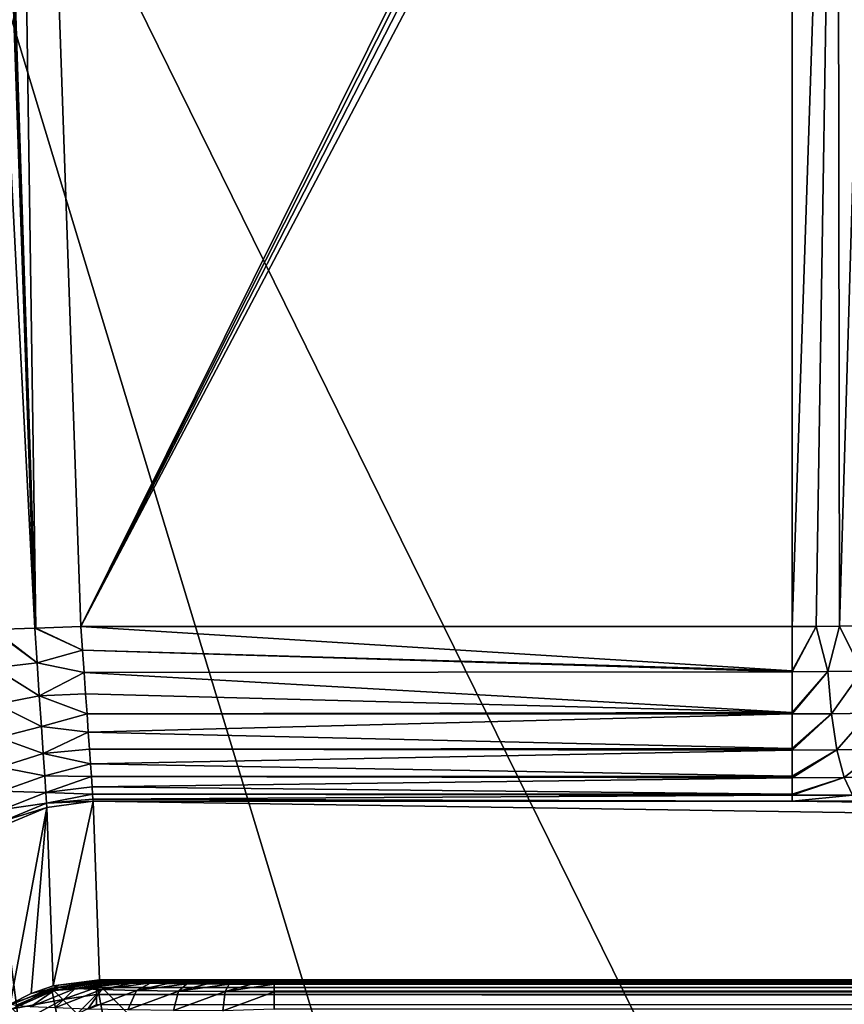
# Model space of a CAD drawing. Header units: millimetres. Extents: x -43.6 to 43.6, y -43.6 to 43.6.
# Tile 376 of 637: x -8.9 to -7.7, y 31.8 to 33.2. Entities that reach past the tile are written whole.
import ezdxf

# ---------------------------------------------------------------- set-up
doc = ezdxf.new("R2010")
doc.units = ezdxf.units.MM
doc.header["$LTSCALE"] = 52.148148
for name, color, linetype in [('150', 7, 'CONTINUOUS'), ('153', 7, 'CONTINUOUS'), ('162', 7, 'CONTINUOUS'), ('192', 7, 'CONTINUOUS'), ('275', 7, 'CONTINUOUS'), ('285', 7, 'CONTINUOUS'), ('286', 7, 'CONTINUOUS'), ('287', 7, 'CONTINUOUS'), ('288', 7, 'CONTINUOUS'), ('289', 7, 'CONTINUOUS'), ('313', 7, 'CONTINUOUS'), ('316', 7, 'CONTINUOUS'), ('35', 7, 'CONTINUOUS'), ('40', 7, 'CONTINUOUS'), ('45', 7, 'CONTINUOUS'), ('46', 7, 'CONTINUOUS')]:
    doc.layers.add(name, color=color, linetype=linetype)

msp = doc.modelspace()

# ---------------------------------------------------------------- linework, layer by layer
at = {"layer": '150', "linetype": 'Continuous'}
for points in [[(-8.1792, 35.9413, 23.9303), (-9.4287, 33.1296, 14.9849), (-10.4646, 35.3435, 23.9303), (-8.1792, 35.9413, 23.9303)], [(-9.4225, 33.1424, 15.0242), (-9.4287, 33.1296, 14.9849), (-8.1792, 35.9413, 23.9303), (-9.4225, 33.1424, 15.0242)], [(-9.4113, 33.1569, 15.0644), (-9.4225, 33.1424, 15.0242), (-8.1792, 35.9413, 23.9303), (-9.4113, 33.1569, 15.0644)], [(-9.3948, 33.173, 15.1052), (-9.4113, 33.1569, 15.0644), (-8.1792, 35.9413, 23.9303), (-9.3948, 33.173, 15.1052)], [(-9.3807, 33.1846, 15.1324), (-9.3948, 33.173, 15.1052), (-8.1792, 35.9413, 23.9303), (-9.3807, 33.1846, 15.1324)]]:
    msp.add_3dface(points, dxfattribs=at)
at = {"layer": '153', "color": 2, "linetype": 'Continuous'}
for points in [[(-6.9184, 34.7176, 25.9303), (-9.1728, 34.191, 25.9303), (-6.2973, 28.3487, 2.3697), (-6.9184, 34.7176, 25.9303)], [(-9.1728, 34.191, 25.9303), (-11.3889, 33.518, 25.9303), (-8.3496, 27.8134, 2.3697), (-9.1728, 34.191, 25.9303)], [(-6.2973, 28.3487, 2.3697), (-9.1728, 34.191, 25.9303), (-7.3282, 28.0998, 2.3697), (-6.2973, 28.3487, 2.3697)], [(-7.3282, 28.0998, 2.3697), (-9.1728, 34.191, 25.9303), (-8.3496, 27.8134, 2.3697), (-7.3282, 28.0998, 2.3697)], [(-8.3496, 27.8134, 2.3697), (-11.3889, 33.518, 25.9303), (-9.3598, 27.4899, 2.3697), (-8.3496, 27.8134, 2.3697)]]:
    msp.add_3dface(points, dxfattribs=at)
at = {"layer": '162', "linetype": 'Continuous'}
for points in [[(-7.7001, 34.4634, -4.5), (-8.768, 32.314, -4.5), (-8.8792, 35.5, -4.5), (-7.7001, 34.4634, -4.5)], [(-7.7372, 34.3579, -4.5), (-8.768, 32.314, -4.5), (-7.7001, 34.4634, -4.5), (-7.7372, 34.3579, -4.5)], [(-7.7468, 34.3025, -4.5), (-8.768, 32.314, -4.5), (-7.7372, 34.3579, -4.5), (-7.7468, 34.3025, -4.5)], [(-7.75, 34.2456, -4.5), (-8.768, 32.314, -4.5), (-7.7468, 34.3025, -4.5), (-7.75, 34.2456, -4.5)], [(-7.75, 32.314, -4.5), (-8.768, 32.314, -4.5), (-7.75, 34.2456, -4.5), (-7.75, 32.314, -4.5)]]:
    msp.add_3dface(points, dxfattribs=at)
at = {"layer": '192', "linetype": 'Continuous'}
for points in [[(-7.75, 32.064, -4.7435), (8.7413, 31.8018, -14.7565), (-8.7505, 32.064, -4.7435), (-7.75, 32.064, -4.7435)], [(-8.7505, 32.064, -4.7435), (8.7413, 31.8018, -14.7565), (-8.7416, 31.8084, -14.5065), (-8.7505, 32.064, -4.7435)], [(-7.6396, 32.0644, -4.7311), (7.75, 32.064, -4.7435), (-7.75, 32.064, -4.7435), (-7.6396, 32.0644, -4.7311)], [(7.75, 32.064, -4.7435), (8.7413, 31.8018, -14.7565), (-7.75, 32.064, -4.7435), (7.75, 32.064, -4.7435)], [(-8.7416, 31.8084, -14.5065), (8.7413, 31.8018, -14.7565), (-8.7394, 31.8075, -14.5394), (-8.7416, 31.8084, -14.5065)], [(-8.7394, 31.8075, -14.5394), (8.7413, 31.8018, -14.7565), (-8.7329, 31.8067, -14.5716), (-8.7394, 31.8075, -14.5394)], [(-8.7329, 31.8067, -14.5716), (8.7413, 31.8018, -14.7565), (-8.7223, 31.8059, -14.6026), (-8.7329, 31.8067, -14.5716)], [(-8.7223, 31.8059, -14.6026), (8.7413, 31.8018, -14.7565), (-8.7078, 31.8051, -14.6318), (-8.7223, 31.8059, -14.6026)], [(-8.7078, 31.8051, -14.6318), (8.7413, 31.8018, -14.7565), (-8.6896, 31.8044, -14.6589), (-8.7078, 31.8051, -14.6318)], [(-8.6896, 31.8044, -14.6589), (8.7413, 31.8018, -14.7565), (-8.668, 31.8037, -14.6835), (-8.6896, 31.8044, -14.6589)], [(-8.668, 31.8037, -14.6835), (8.7413, 31.8018, -14.7565), (-8.6434, 31.8032, -14.705), (-8.668, 31.8037, -14.6835)], [(-8.6434, 31.8032, -14.705), (8.7413, 31.8018, -14.7565), (-8.6162, 31.8027, -14.7231), (-8.6434, 31.8032, -14.705)], [(-8.6162, 31.8027, -14.7231), (8.7413, 31.8018, -14.7565), (-8.5869, 31.8023, -14.7375), (-8.6162, 31.8027, -14.7231)], [(-8.5869, 31.8023, -14.7375), (8.7413, 31.8018, -14.7565), (-8.5559, 31.8021, -14.748), (-8.5869, 31.8023, -14.7375)], [(-8.5559, 31.8021, -14.748), (8.7413, 31.8018, -14.7565), (-8.5239, 31.8019, -14.7544), (-8.5559, 31.8021, -14.748)], [(-8.5239, 31.8019, -14.7544), (8.7413, 31.8018, -14.7565), (-8.4912, 31.8018, -14.7565), (-8.5239, 31.8019, -14.7544)]]:
    msp.add_3dface(points, dxfattribs=at)
at = {"layer": '275', "linetype": 'Continuous'}
for points in [[(-8.768, 32.314, -4.5), (-7.75, 32.314, -4.5), (-7.75, 32.2503, -4.5082), (-8.768, 32.314, -4.5)], [(-8.768, 32.314, -4.5), (-7.75, 32.2503, -4.5082), (-8.7656, 32.2803, -4.5023), (-8.768, 32.314, -4.5)], [(-7.75, 32.2503, -4.5082), (-7.75, 32.2492, -4.5085), (-8.7656, 32.2803, -4.5023), (-7.75, 32.2503, -4.5082)], [(-8.7656, 32.2803, -4.5023), (-7.75, 32.2492, -4.5085), (-8.7633, 32.248, -4.5089), (-8.7656, 32.2803, -4.5023)], [(-7.75, 32.2492, -4.5085), (-7.75, 32.1908, -4.5324), (-8.7633, 32.248, -4.5089), (-7.75, 32.2492, -4.5085)], [(-8.7633, 32.248, -4.5089), (-7.75, 32.1908, -4.5324), (-8.7612, 32.2177, -4.5193), (-8.7633, 32.248, -4.5089)], [(-8.7612, 32.2177, -4.5193), (-7.75, 32.1908, -4.5324), (-8.7592, 32.1891, -4.5334), (-8.7612, 32.2177, -4.5193)], [(-7.75, 32.1908, -4.5324), (-7.75, 32.1889, -4.5335), (-8.7592, 32.1891, -4.5334), (-7.75, 32.1908, -4.5324)], [(-8.7592, 32.1891, -4.5334), (-7.75, 32.1889, -4.5335), (-8.7574, 32.1625, -4.5511), (-8.7592, 32.1891, -4.5334)], [(-7.75, 32.1889, -4.5335), (-7.75, 32.1395, -4.5709), (-8.7574, 32.1625, -4.5511), (-7.75, 32.1889, -4.5335)], [(-8.7574, 32.1625, -4.5511), (-7.75, 32.1395, -4.5709), (-8.7557, 32.1385, -4.572), (-8.7574, 32.1625, -4.5511)], [(-7.75, 32.1395, -4.5709), (-7.75, 32.1371, -4.5733), (-8.7557, 32.1385, -4.572), (-7.75, 32.1395, -4.5709)], [(-8.7557, 32.1385, -4.572), (-7.75, 32.1371, -4.5733), (-8.7542, 32.1173, -4.5957), (-8.7557, 32.1385, -4.572)], [(-7.75, 32.1371, -4.5733), (-7.75, 32.0997, -4.6212), (-8.7542, 32.1173, -4.5957), (-7.75, 32.1371, -4.5733)], [(-8.7542, 32.1173, -4.5957), (-7.75, 32.0997, -4.6212), (-8.753, 32.0992, -4.6219), (-8.7542, 32.1173, -4.5957)], [(-7.75, 32.0997, -4.6212), (-7.75, 32.0973, -4.6252), (-8.753, 32.0992, -4.6219), (-7.75, 32.0997, -4.6212)], [(-8.753, 32.0992, -4.6219), (-7.75, 32.0973, -4.6252), (-8.7519, 32.0847, -4.6503), (-8.753, 32.0992, -4.6219)], [(-7.75, 32.0973, -4.6252), (-7.75, 32.0739, -4.68), (-8.7519, 32.0847, -4.6503), (-7.75, 32.0973, -4.6252)], [(-8.7519, 32.0847, -4.6503), (-7.75, 32.0739, -4.68), (-8.7512, 32.0738, -4.6805), (-8.7519, 32.0847, -4.6503)], [(-7.75, 32.0739, -4.68), (-7.75, 32.0724, -4.6855), (-8.7512, 32.0738, -4.6805), (-7.75, 32.0739, -4.68)], [(-8.7512, 32.0738, -4.6805), (-7.75, 32.0724, -4.6855), (-8.7507, 32.0669, -4.7115), (-8.7512, 32.0738, -4.6805)], [(-7.75, 32.0724, -4.6855), (-7.75, 32.064, -4.7435), (-8.7507, 32.0669, -4.7115), (-7.75, 32.0724, -4.6855)], [(-7.75, 32.064, -4.7435), (-8.7505, 32.064, -4.7435), (-8.7507, 32.0669, -4.7115), (-7.75, 32.064, -4.7435)]]:
    msp.add_3dface(points, dxfattribs=at)
at = {"layer": '285', "linetype": 'Continuous'}
for points in [[(-8.4912, 31.8018, -14.7565), (8.7413, 31.8018, -14.7565), (8.7413, 31.8018, -14.7566), (-8.4912, 31.8018, -14.7565)], [(-8.4912, 31.7919, -14.82), (-8.4912, 31.8018, -14.7565), (8.7413, 31.8018, -14.7566), (-8.4912, 31.7919, -14.82)], [(8.7413, 31.7919, -14.82), (-8.4912, 31.7919, -14.82), (8.7413, 31.8018, -14.7566), (8.7413, 31.7919, -14.82)], [(-8.4912, 31.7912, -14.8224), (-8.4912, 31.7919, -14.82), (8.7413, 31.7919, -14.82), (-8.4912, 31.7912, -14.8224)], [(8.7413, 31.782, -14.8478), (-8.4912, 31.7912, -14.8224), (8.7413, 31.7919, -14.82), (8.7413, 31.782, -14.8478)], [(-8.4912, 31.7662, -14.8788), (-8.4912, 31.7912, -14.8224), (8.7413, 31.781, -14.8502), (-8.4912, 31.7662, -14.8788)], [(8.7413, 31.781, -14.8502), (-8.4912, 31.7912, -14.8224), (8.7413, 31.782, -14.8478), (8.7413, 31.781, -14.8502)], [(8.7413, 31.7662, -14.8788), (-8.4912, 31.7662, -14.8788), (8.7413, 31.781, -14.8502), (8.7413, 31.7662, -14.8788)]]:
    msp.add_3dface(points, dxfattribs=at)
at = {"layer": '286', "linetype": 'Continuous'}
for points in [[(-8.8393, 31.7885, -14.5061), (-8.7997, 31.7976, -14.5767), (-8.8691, 31.7734, -14.5057), (-8.8393, 31.7885, -14.5061)], [(-8.8691, 31.7734, -14.5057), (-8.7997, 31.7976, -14.5767), (-8.8618, 31.7715, -14.5794), (-8.8691, 31.7734, -14.5057)], [(-8.8618, 31.7715, -14.5794), (-8.7997, 31.7976, -14.5767), (-8.8402, 31.7696, -14.6502), (-8.8618, 31.7715, -14.5794)], [(-8.7997, 31.7976, -14.5767), (-8.7762, 31.7959, -14.6435), (-8.8402, 31.7696, -14.6502), (-8.7997, 31.7976, -14.5767)], [(-8.8402, 31.7696, -14.6502), (-8.7762, 31.7959, -14.6435), (-8.8053, 31.7679, -14.7155), (-8.8402, 31.7696, -14.6502)], [(-8.8077, 31.7995, -14.5064), (-8.7997, 31.7976, -14.5767), (-8.8393, 31.7885, -14.5061), (-8.8077, 31.7995, -14.5064)], [(-8.7416, 31.8084, -14.5065), (-8.7394, 31.8075, -14.5394), (-8.8077, 31.7995, -14.5064), (-8.7416, 31.8084, -14.5065)], [(-8.8077, 31.7995, -14.5064), (-8.7394, 31.8075, -14.5394), (-8.7997, 31.7976, -14.5767), (-8.8077, 31.7995, -14.5064)], [(-8.7762, 31.7959, -14.6435), (-8.7385, 31.7943, -14.7034), (-8.8053, 31.7679, -14.7155), (-8.7762, 31.7959, -14.6435)], [(-8.7394, 31.8075, -14.5394), (-8.7329, 31.8067, -14.5716), (-8.7997, 31.7976, -14.5767), (-8.7394, 31.8075, -14.5394)], [(-8.7329, 31.8067, -14.5716), (-8.7223, 31.8059, -14.6026), (-8.7997, 31.7976, -14.5767), (-8.7329, 31.8067, -14.5716)], [(-8.7997, 31.7976, -14.5767), (-8.7223, 31.8059, -14.6026), (-8.7762, 31.7959, -14.6435), (-8.7997, 31.7976, -14.5767)], [(-8.7223, 31.8059, -14.6026), (-8.7078, 31.8051, -14.6318), (-8.7762, 31.7959, -14.6435), (-8.7223, 31.8059, -14.6026)], [(-8.7078, 31.8051, -14.6318), (-8.6896, 31.8044, -14.6589), (-8.7762, 31.7959, -14.6435), (-8.7078, 31.8051, -14.6318)], [(-8.7762, 31.7959, -14.6435), (-8.6896, 31.8044, -14.6589), (-8.7385, 31.7943, -14.7034), (-8.7762, 31.7959, -14.6435)], [(-8.6896, 31.8044, -14.6589), (-8.668, 31.8037, -14.6835), (-8.7385, 31.7943, -14.7034), (-8.6896, 31.8044, -14.6589)], [(-8.7385, 31.7943, -14.7034), (-8.668, 31.8037, -14.6835), (-8.6884, 31.793, -14.7535), (-8.7385, 31.7943, -14.7034)], [(-8.668, 31.8037, -14.6835), (-8.6434, 31.8032, -14.705), (-8.6884, 31.793, -14.7535), (-8.668, 31.8037, -14.6835)], [(-8.6434, 31.8032, -14.705), (-8.6162, 31.8027, -14.7231), (-8.6884, 31.793, -14.7535), (-8.6434, 31.8032, -14.705)], [(-8.6884, 31.793, -14.7535), (-8.6162, 31.8027, -14.7231), (-8.6284, 31.792, -14.7911), (-8.6884, 31.793, -14.7535)], [(-8.6162, 31.8027, -14.7231), (-8.5869, 31.8023, -14.7375), (-8.6284, 31.792, -14.7911), (-8.6162, 31.8027, -14.7231)], [(-8.5869, 31.8023, -14.7375), (-8.5559, 31.8021, -14.748), (-8.6284, 31.792, -14.7911), (-8.5869, 31.8023, -14.7375)], [(-8.6284, 31.792, -14.7911), (-8.5559, 31.8021, -14.748), (-8.5616, 31.7914, -14.8145), (-8.6284, 31.792, -14.7911)], [(-8.5559, 31.8021, -14.748), (-8.5239, 31.8019, -14.7544), (-8.5616, 31.7914, -14.8145), (-8.5559, 31.8021, -14.748)], [(-8.5239, 31.8019, -14.7544), (-8.4912, 31.8018, -14.7565), (-8.5616, 31.7914, -14.8145), (-8.5239, 31.8019, -14.7544)], [(-8.4912, 31.8018, -14.7565), (-8.4912, 31.7919, -14.82), (-8.5616, 31.7914, -14.8145), (-8.4912, 31.8018, -14.7565)], [(-8.8053, 31.7679, -14.7155), (-8.7385, 31.7943, -14.7034), (-8.7583, 31.7664, -14.7726), (-8.8053, 31.7679, -14.7155)], [(-8.7385, 31.7943, -14.7034), (-8.6884, 31.793, -14.7535), (-8.7583, 31.7664, -14.7726), (-8.7385, 31.7943, -14.7034)], [(-8.7583, 31.7664, -14.7726), (-8.6884, 31.793, -14.7535), (-8.701, 31.7652, -14.8196), (-8.7583, 31.7664, -14.7726)], [(-8.6884, 31.793, -14.7535), (-8.6284, 31.792, -14.7911), (-8.701, 31.7652, -14.8196), (-8.6884, 31.793, -14.7535)], [(-8.701, 31.7652, -14.8196), (-8.6284, 31.792, -14.7911), (-8.6357, 31.7643, -14.8544), (-8.701, 31.7652, -14.8196)], [(-8.6284, 31.792, -14.7911), (-8.5616, 31.7914, -14.8145), (-8.6357, 31.7643, -14.8544), (-8.6284, 31.792, -14.7911)], [(-8.6357, 31.7643, -14.8544), (-8.5616, 31.7914, -14.8145), (-8.5649, 31.7637, -14.8759), (-8.6357, 31.7643, -14.8544)], [(-8.5616, 31.7914, -14.8145), (-8.4912, 31.7912, -14.8224), (-8.5649, 31.7637, -14.8759), (-8.5616, 31.7914, -14.8145)], [(-8.4912, 31.7912, -14.8224), (-8.4912, 31.7662, -14.8788), (-8.5649, 31.7637, -14.8759), (-8.4912, 31.7912, -14.8224)], [(-8.4912, 31.7919, -14.82), (-8.4912, 31.7912, -14.8224), (-8.5616, 31.7914, -14.8145), (-8.4912, 31.7919, -14.82)]]:
    msp.add_3dface(points, dxfattribs=at)
at = {"layer": '287', "linetype": 'Continuous'}
for points in [[(-8.7505, 32.064, -4.7435), (-8.8077, 31.7995, -14.5064), (-8.8166, 32.0551, -4.7433), (-8.7505, 32.064, -4.7435)], [(-8.7505, 32.064, -4.7435), (-8.7416, 31.8084, -14.5065), (-8.8077, 31.7995, -14.5064), (-8.7505, 32.064, -4.7435)], [(-8.8166, 32.0551, -4.7433), (-8.8691, 31.7734, -14.5057), (-8.8781, 32.029, -4.7427), (-8.8166, 32.0551, -4.7433)], [(-8.8393, 31.7885, -14.5061), (-8.8691, 31.7734, -14.5057), (-8.8166, 32.0551, -4.7433), (-8.8393, 31.7885, -14.5061)], [(-8.8077, 31.7995, -14.5064), (-8.8393, 31.7885, -14.5061), (-8.8166, 32.0551, -4.7433), (-8.8077, 31.7995, -14.5064)]]:
    msp.add_3dface(points, dxfattribs=at)
at = {"layer": '288', "linetype": 'Continuous'}
for points in [[(-8.8929, 32.3096, -4.4665), (-8.8307, 32.2621, -4.4963), (-8.8954, 32.3095, -4.465), (-8.8929, 32.3096, -4.4665)], [(-8.8954, 32.3095, -4.465), (-8.8307, 32.2621, -4.4963), (-8.8921, 32.255, -4.4711), (-8.8954, 32.3095, -4.465)], [(-8.834, 32.3116, -4.4911), (-8.8307, 32.2621, -4.4963), (-8.8929, 32.3096, -4.4665), (-8.834, 32.3116, -4.4911)], [(-8.8326, 32.3117, -4.4915), (-8.7656, 32.2803, -4.5023), (-8.834, 32.3116, -4.4911), (-8.8326, 32.3117, -4.4915)], [(-8.834, 32.3116, -4.4911), (-8.7656, 32.2803, -4.5023), (-8.8307, 32.2621, -4.4963), (-8.834, 32.3116, -4.4911)], [(-8.768, 32.314, -4.5), (-8.7656, 32.2803, -4.5023), (-8.8326, 32.3117, -4.4915), (-8.768, 32.314, -4.5)], [(-8.7656, 32.2803, -4.5023), (-8.7633, 32.248, -4.5089), (-8.8307, 32.2621, -4.4963), (-8.7656, 32.2803, -4.5023)], [(-8.8307, 32.2621, -4.4963), (-8.8275, 32.2145, -4.511), (-8.8921, 32.255, -4.4711), (-8.8307, 32.2621, -4.4963)], [(-8.8307, 32.2621, -4.4963), (-8.7633, 32.248, -4.5089), (-8.8275, 32.2145, -4.511), (-8.8307, 32.2621, -4.4963)], [(-8.8921, 32.255, -4.4711), (-8.8275, 32.2145, -4.511), (-8.8889, 32.2028, -4.4875), (-8.8921, 32.255, -4.4711)], [(-8.7633, 32.248, -4.5089), (-8.7612, 32.2177, -4.5193), (-8.8275, 32.2145, -4.511), (-8.7633, 32.248, -4.5089)], [(-8.8275, 32.2145, -4.511), (-8.8245, 32.1707, -4.5344), (-8.8889, 32.2028, -4.4875), (-8.8275, 32.2145, -4.511)], [(-8.7612, 32.2177, -4.5193), (-8.7592, 32.1891, -4.5334), (-8.8275, 32.2145, -4.511), (-8.7612, 32.2177, -4.5193)], [(-8.8275, 32.2145, -4.511), (-8.7592, 32.1891, -4.5334), (-8.8245, 32.1707, -4.5344), (-8.8275, 32.2145, -4.511)], [(-8.8889, 32.2028, -4.4875), (-8.8245, 32.1707, -4.5344), (-8.8859, 32.1549, -4.5135), (-8.8889, 32.2028, -4.4875)], [(-8.7592, 32.1891, -4.5334), (-8.7574, 32.1625, -4.5511), (-8.8245, 32.1707, -4.5344), (-8.7592, 32.1891, -4.5334)], [(-8.8245, 32.1707, -4.5344), (-8.8219, 32.1321, -4.5657), (-8.8859, 32.1549, -4.5135), (-8.8245, 32.1707, -4.5344)], [(-8.8245, 32.1707, -4.5344), (-8.7574, 32.1625, -4.5511), (-8.8219, 32.1321, -4.5657), (-8.8245, 32.1707, -4.5344)], [(-8.7574, 32.1625, -4.5511), (-8.7557, 32.1385, -4.572), (-8.8219, 32.1321, -4.5657), (-8.7574, 32.1625, -4.5511)], [(-8.8859, 32.1549, -4.5135), (-8.8219, 32.1321, -4.5657), (-8.8833, 32.1128, -4.548), (-8.8859, 32.1549, -4.5135)], [(-8.7557, 32.1385, -4.572), (-8.7542, 32.1173, -4.5957), (-8.8219, 32.1321, -4.5657), (-8.7557, 32.1385, -4.572)], [(-8.8219, 32.1321, -4.5657), (-8.8197, 32.1003, -4.6037), (-8.8833, 32.1128, -4.548), (-8.8219, 32.1321, -4.5657)], [(-8.8219, 32.1321, -4.5657), (-8.7542, 32.1173, -4.5957), (-8.8197, 32.1003, -4.6037), (-8.8219, 32.1321, -4.5657)], [(-8.8833, 32.1128, -4.548), (-8.8197, 32.1003, -4.6037), (-8.8811, 32.0782, -4.5899), (-8.8833, 32.1128, -4.548)], [(-8.7542, 32.1173, -4.5957), (-8.753, 32.0992, -4.6219), (-8.8197, 32.1003, -4.6037), (-8.7542, 32.1173, -4.5957)], [(-8.8197, 32.1003, -4.6037), (-8.8181, 32.0764, -4.6471), (-8.8811, 32.0782, -4.5899), (-8.8197, 32.1003, -4.6037)], [(-8.8197, 32.1003, -4.6037), (-8.753, 32.0992, -4.6219), (-8.8181, 32.0764, -4.6471), (-8.8197, 32.1003, -4.6037)], [(-8.753, 32.0992, -4.6219), (-8.7519, 32.0847, -4.6503), (-8.8181, 32.0764, -4.6471), (-8.753, 32.0992, -4.6219)], [(-8.8811, 32.0782, -4.5899), (-8.8181, 32.0764, -4.6471), (-8.8795, 32.0521, -4.6374), (-8.8811, 32.0782, -4.5899)], [(-8.7519, 32.0847, -4.6503), (-8.7512, 32.0738, -4.6805), (-8.8181, 32.0764, -4.6471), (-8.7519, 32.0847, -4.6503)], [(-8.8181, 32.0764, -4.6471), (-8.817, 32.0611, -4.6942), (-8.8795, 32.0521, -4.6374), (-8.8181, 32.0764, -4.6471)], [(-8.8181, 32.0764, -4.6471), (-8.7512, 32.0738, -4.6805), (-8.817, 32.0611, -4.6942), (-8.8181, 32.0764, -4.6471)], [(-8.7512, 32.0738, -4.6805), (-8.7507, 32.0669, -4.7115), (-8.817, 32.0611, -4.6942), (-8.7512, 32.0738, -4.6805)], [(-8.7507, 32.0669, -4.7115), (-8.7505, 32.064, -4.7435), (-8.817, 32.0611, -4.6942), (-8.7507, 32.0669, -4.7115)], [(-8.7505, 32.064, -4.7435), (-8.8166, 32.0551, -4.7433), (-8.817, 32.0611, -4.6942), (-8.7505, 32.064, -4.7435)], [(-8.8795, 32.0521, -4.6374), (-8.817, 32.0611, -4.6942), (-8.8785, 32.0356, -4.6889), (-8.8795, 32.0521, -4.6374)], [(-8.817, 32.0611, -4.6942), (-8.8166, 32.0551, -4.7433), (-8.8785, 32.0356, -4.6889), (-8.817, 32.0611, -4.6942)], [(-8.8166, 32.0551, -4.7433), (-8.8781, 32.029, -4.7427), (-8.8785, 32.0356, -4.6889), (-8.8166, 32.0551, -4.7433)]]:
    msp.add_3dface(points, dxfattribs=at)
at = {"layer": '289', "linetype": 'Continuous'}
for points in [[(-8.9439, 35.4977, -4.4915), (-8.834, 32.3116, -4.4911), (-8.9991, 35.4958, -4.4693), (-8.9439, 35.4977, -4.4915)], [(-8.834, 32.3116, -4.4911), (-8.8929, 32.3096, -4.4665), (-8.9991, 35.4958, -4.4693), (-8.834, 32.3116, -4.4911)], [(-8.9368, 35.498, -4.4933), (-8.8326, 32.3117, -4.4915), (-8.9439, 35.4977, -4.4915), (-8.9368, 35.498, -4.4933)], [(-8.8326, 32.3117, -4.4915), (-8.834, 32.3116, -4.4911), (-8.9439, 35.4977, -4.4915), (-8.8326, 32.3117, -4.4915)], [(-8.8792, 35.5, -4.5), (-8.8326, 32.3117, -4.4915), (-8.9368, 35.498, -4.4933), (-8.8792, 35.5, -4.5)], [(-8.8792, 35.5, -4.5), (-8.768, 32.314, -4.5), (-8.8326, 32.3117, -4.4915), (-8.8792, 35.5, -4.5)]]:
    msp.add_3dface(points, dxfattribs=at)
at = {"layer": '313', "linetype": 'Continuous'}
for points in [[(-7.75, 32.314, -4.5), (-7.75, 34.2456, -4.5), (-7.6853, 34.2456, -4.4915), (-7.75, 32.314, -4.5)], [(-7.7159, 32.3141, -4.4977), (-7.75, 32.314, -4.5), (-7.6853, 34.2456, -4.4915), (-7.7159, 32.3141, -4.4977)], [(-7.6825, 32.3144, -4.4907), (-7.7159, 32.3141, -4.4977), (-7.6853, 34.2456, -4.4915), (-7.6825, 32.3144, -4.4907)], [(-7.6249, 34.2456, -4.4665), (-7.6825, 32.3144, -4.4907), (-7.6853, 34.2456, -4.4915), (-7.6249, 34.2456, -4.4665)], [(-7.6517, 32.315, -4.4798), (-7.6825, 32.3144, -4.4907), (-7.6249, 34.2456, -4.4665), (-7.6517, 32.315, -4.4798)]]:
    msp.add_3dface(points, dxfattribs=at)
at = {"layer": '316', "linetype": 'Continuous'}
for points in [[(-7.75, 32.2503, -4.5082), (-7.75, 32.314, -4.5), (-7.7159, 32.3141, -4.4977), (-7.75, 32.2503, -4.5082)], [(-7.75, 32.2492, -4.5085), (-7.75, 32.2503, -4.5082), (-7.7159, 32.3141, -4.4977), (-7.75, 32.2492, -4.5085)], [(-7.75, 32.2492, -4.5085), (-7.7159, 32.3141, -4.4977), (-7.6992, 32.2495, -4.5035), (-7.75, 32.2492, -4.5085)], [(-7.7159, 32.3141, -4.4977), (-7.6825, 32.3144, -4.4907), (-7.6992, 32.2495, -4.5035), (-7.7159, 32.3141, -4.4977)], [(-7.6992, 32.2495, -4.5035), (-7.6825, 32.3144, -4.4907), (-7.6505, 32.2502, -4.4886), (-7.6992, 32.2495, -4.5035)], [(-7.6825, 32.3144, -4.4907), (-7.6517, 32.315, -4.4798), (-7.6505, 32.2502, -4.4886), (-7.6825, 32.3144, -4.4907)], [(-7.75, 32.1889, -4.5335), (-7.75, 32.1908, -4.5324), (-7.6992, 32.2495, -4.5035), (-7.75, 32.1889, -4.5335)], [(-7.75, 32.1889, -4.5335), (-7.6992, 32.2495, -4.5035), (-7.694, 32.1891, -4.528), (-7.75, 32.1889, -4.5335)], [(-7.75, 32.1908, -4.5324), (-7.75, 32.2492, -4.5085), (-7.6992, 32.2495, -4.5035), (-7.75, 32.1908, -4.5324)], [(-7.6992, 32.2495, -4.5035), (-7.6505, 32.2502, -4.4886), (-7.694, 32.1891, -4.528), (-7.6992, 32.2495, -4.5035)], [(-7.694, 32.1891, -4.528), (-7.6505, 32.2502, -4.4886), (-7.6403, 32.1899, -4.5115), (-7.694, 32.1891, -4.528)], [(-7.75, 32.1371, -4.5733), (-7.75, 32.1395, -4.5709), (-7.694, 32.1891, -4.528), (-7.75, 32.1371, -4.5733)], [(-7.75, 32.1371, -4.5733), (-7.694, 32.1891, -4.528), (-7.686, 32.1373, -4.5669), (-7.75, 32.1371, -4.5733)], [(-7.75, 32.1395, -4.5709), (-7.75, 32.1889, -4.5335), (-7.694, 32.1891, -4.528), (-7.75, 32.1395, -4.5709)], [(-7.694, 32.1891, -4.528), (-7.6403, 32.1899, -4.5115), (-7.686, 32.1373, -4.5669), (-7.694, 32.1891, -4.528)], [(-7.686, 32.1373, -4.5669), (-7.6403, 32.1899, -4.5115), (-7.6246, 32.1381, -4.548), (-7.686, 32.1373, -4.5669)], [(-7.75, 32.0973, -4.6252), (-7.75, 32.0997, -4.6212), (-7.686, 32.1373, -4.5669), (-7.75, 32.0973, -4.6252)], [(-7.75, 32.0973, -4.6252), (-7.686, 32.1373, -4.5669), (-7.6757, 32.0976, -4.6177), (-7.75, 32.0973, -4.6252)], [(-7.75, 32.0997, -4.6212), (-7.75, 32.1371, -4.5733), (-7.686, 32.1373, -4.5669), (-7.75, 32.0997, -4.6212)], [(-7.686, 32.1373, -4.5669), (-7.6246, 32.1381, -4.548), (-7.6757, 32.0976, -4.6177), (-7.686, 32.1373, -4.5669)], [(-7.6757, 32.0976, -4.6177), (-7.6246, 32.1381, -4.548), (-7.6044, 32.0984, -4.5958), (-7.6757, 32.0976, -4.6177)], [(-7.75, 32.0724, -4.6855), (-7.75, 32.0739, -4.68), (-7.6757, 32.0976, -4.6177), (-7.75, 32.0724, -4.6855)], [(-7.75, 32.0724, -4.6855), (-7.6757, 32.0976, -4.6177), (-7.6638, 32.0727, -4.6769), (-7.75, 32.0724, -4.6855)], [(-7.75, 32.0739, -4.68), (-7.75, 32.0973, -4.6252), (-7.6757, 32.0976, -4.6177), (-7.75, 32.0739, -4.68)], [(-7.6757, 32.0976, -4.6177), (-7.6044, 32.0984, -4.5958), (-7.6638, 32.0727, -4.6769), (-7.6757, 32.0976, -4.6177)], [(-7.6396, 32.0644, -4.7311), (-7.75, 32.064, -4.7435), (-7.6638, 32.0727, -4.6769), (-7.6396, 32.0644, -4.7311)], [(-7.75, 32.064, -4.7435), (-7.75, 32.0724, -4.6855), (-7.6638, 32.0727, -4.6769), (-7.75, 32.064, -4.7435)]]:
    msp.add_3dface(points, dxfattribs=at)
at = {"layer": '35', "color": 40, "linetype": 'Continuous', "true_color": 0xffde00}
for points in [[(-8.6636, 31.7229, -19.9544), (-8.7456, 31.805, -15.2544), (8.7456, 31.805, -15.2544), (-8.6636, 31.7229, -19.9544)], [(8.6636, 31.7229, -19.9544), (-8.6636, 31.7229, -19.9544), (8.7456, 31.805, -15.2544), (8.6636, 31.7229, -19.9544)]]:
    msp.add_3dface(points, dxfattribs=at)
at = {"layer": '40', "color": 40, "linetype": 'Continuous', "true_color": 0xffde00}
for points in [[(-8.8103, 31.7964, -15.2553), (-8.7885, 31.6894, -19.956), (-8.8706, 31.7714, -15.256), (-8.8103, 31.7964, -15.2553)], [(-8.7456, 31.805, -15.2544), (-8.7282, 31.7144, -19.9553), (-8.8103, 31.7964, -15.2553), (-8.7456, 31.805, -15.2544)], [(-8.7282, 31.7144, -19.9553), (-8.7885, 31.6894, -19.956), (-8.8103, 31.7964, -15.2553), (-8.7282, 31.7144, -19.9553)], [(-8.7456, 31.805, -15.2544), (-8.6636, 31.7229, -19.9544), (-8.7282, 31.7144, -19.9553), (-8.7456, 31.805, -15.2544)]]:
    msp.add_3dface(points, dxfattribs=at)
at = {"layer": '45', "color": 40, "linetype": 'Continuous', "true_color": 0xffde00}
for points in [[(8.7456, 31.805, -15.2544), (-8.7456, 31.805, -15.2544), (-8.7456, 31.8034, -15.2214), (8.7456, 31.805, -15.2544)], [(8.7456, 31.8034, -15.2214), (8.7456, 31.805, -15.2544), (-8.7456, 31.8034, -15.2214), (8.7456, 31.8034, -15.2214)], [(8.7456, 31.7974, -15.1889), (8.7456, 31.8034, -15.2214), (-8.7456, 31.8034, -15.2214), (8.7456, 31.7974, -15.1889)], [(-8.7456, 31.7974, -15.1889), (8.7456, 31.7974, -15.1889), (-8.7456, 31.8034, -15.2214), (-8.7456, 31.7974, -15.1889)], [(8.7456, 31.7872, -15.1574), (8.7456, 31.7974, -15.1889), (-8.7456, 31.7974, -15.1889), (8.7456, 31.7872, -15.1574)], [(-8.7456, 31.7872, -15.1574), (8.7456, 31.7872, -15.1574), (-8.7456, 31.7974, -15.1889), (-8.7456, 31.7872, -15.1574)], [(8.7456, 31.773, -15.1276), (8.7456, 31.7872, -15.1574), (-8.7456, 31.7872, -15.1574), (8.7456, 31.773, -15.1276)], [(-8.7456, 31.773, -15.1276), (8.7456, 31.773, -15.1276), (-8.7456, 31.7872, -15.1574), (-8.7456, 31.773, -15.1276)]]:
    msp.add_3dface(points, dxfattribs=at)
at = {"layer": '46', "color": 40, "linetype": 'Continuous', "true_color": 0xffde00}
for points in [[(-8.8103, 31.7964, -15.2553), (-8.8706, 31.7714, -15.256), (-8.8658, 31.7666, -15.1926), (-8.8103, 31.7964, -15.2553)], [(-8.8103, 31.7964, -15.2553), (-8.8658, 31.7666, -15.1926), (-8.8066, 31.7928, -15.2027), (-8.8103, 31.7964, -15.2553)], [(-8.7456, 31.805, -15.2544), (-8.8103, 31.7964, -15.2553), (-8.8066, 31.7928, -15.2027), (-8.7456, 31.805, -15.2544)], [(-8.7456, 31.8034, -15.2214), (-8.7456, 31.805, -15.2544), (-8.8066, 31.7928, -15.2027), (-8.7456, 31.8034, -15.2214)], [(-8.7456, 31.7974, -15.1889), (-8.7456, 31.8034, -15.2214), (-8.8066, 31.7928, -15.2027), (-8.7456, 31.7974, -15.1889)], [(-8.7456, 31.7974, -15.1889), (-8.8066, 31.7928, -15.2027), (-8.794, 31.7802, -15.1529), (-8.7456, 31.7974, -15.1889)], [(-8.7456, 31.7872, -15.1574), (-8.7456, 31.7974, -15.1889), (-8.794, 31.7802, -15.1529), (-8.7456, 31.7872, -15.1574)], [(-8.8066, 31.7928, -15.2027), (-8.8658, 31.7666, -15.1926), (-8.794, 31.7802, -15.1529), (-8.8066, 31.7928, -15.2027)], [(-8.7456, 31.7872, -15.1574), (-8.794, 31.7802, -15.1529), (-8.7733, 31.7595, -15.1089), (-8.7456, 31.7872, -15.1574)], [(-8.7456, 31.773, -15.1276), (-8.7456, 31.7872, -15.1574), (-8.7733, 31.7595, -15.1089), (-8.7456, 31.773, -15.1276)], [(-8.8658, 31.7666, -15.1926), (-8.8493, 31.7502, -15.1332), (-8.794, 31.7802, -15.1529), (-8.8658, 31.7666, -15.1926)], [(-8.794, 31.7802, -15.1529), (-8.8493, 31.7502, -15.1332), (-8.7733, 31.7595, -15.1089), (-8.794, 31.7802, -15.1529)]]:
    msp.add_3dface(points, dxfattribs=at)

doc.saveas('drawing.dxf')
